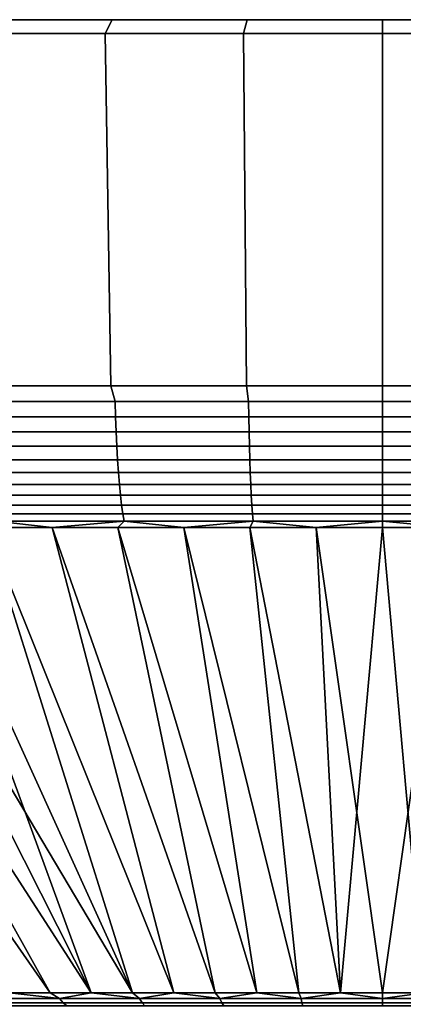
# Model space of a CAD drawing. Header units: metres. Extents: x -109 to 109, y -100 to 58.
# Tile 632 of 642: x 72.58 to 76.73, y 47.84 to 58.5. Entities that reach past the tile are written whole.
import ezdxf

# ---------------------------------------------------------------- set-up
doc = ezdxf.new("R2010")
doc.units = ezdxf.units.M
doc.layers.add('solid_21_062_100_XXX', color=7, linetype='CONTINUOUS')

msp = doc.modelspace()

# ---------------------------------------------------------------- linework, layer by layer
at = {"layer": 'solid_21_062_100_XXX'}
for points in [[(70.684448, 58.5, -31.110416), (72.127457, 58.5, 31.3458), (73.57975, 58.5, 31.514296), (72.127457, 58.5, -31.3458)], [(72.009926, 58.349998, 32.188339), (73.501244, 58.349998, 32.361359), (73.57975, 58.5, 31.514296), (72.127457, 58.5, 31.3458)], [(73.501244, 58.349998, -32.361359), (72.009926, 58.349998, -32.188339), (72.127457, 58.5, -31.3458), (73.57975, 58.5, -31.514296)], [(72.127457, 58.5, -31.3458), (73.57975, 58.5, 31.514296), (75.038383, 58.5, 31.615538), (73.57975, 58.5, -31.514296)], [(73.501244, 58.349998, 32.361359), (74.999069, 58.349998, 32.465324), (75.038383, 58.5, 31.615538), (73.57975, 58.5, 31.514296)], [(74.999069, 58.349998, -32.465324), (73.501244, 58.349998, -32.361359), (73.57975, 58.5, -31.514296), (75.038383, 58.5, -31.615538)], [(73.57975, 58.5, -31.514296), (75.038383, 58.5, 31.615538), (76.5, 58.5, 31.649307), (75.038383, 58.5, -31.615538)], [(76.5, 58.349998, -32.5), (74.999069, 58.349998, -32.465324), (75.038383, 58.5, -31.615538), (76.5, 58.5, -31.649307)], [(74.999069, 58.349998, 32.465324), (76.5, 58.349998, 32.5), (76.5, 58.5, 31.649307), (75.038383, 58.5, 31.615538)], [(75.038383, 58.5, -31.615538), (76.5, 58.5, 31.649307), (77.961617, 58.5, 31.615538), (76.5, 58.5, -31.649307)], [(79.42025, 58.5, 31.514296), (77.961617, 58.5, -31.615538), (76.5, 58.5, -31.649307), (77.961617, 58.5, 31.615538)], [(78.000931, 58.349998, -32.465324), (76.5, 58.349998, -32.5), (76.5, 58.5, -31.649307), (77.961617, 58.5, -31.615538)], [(76.5, 58.349998, 32.5), (78.000931, 58.349998, 32.465324), (77.961617, 58.5, 31.615538), (76.5, 58.5, 31.649307)], [(72.102806, 54.537159, 31.52248), (73.563316, 54.537159, 31.691923), (73.501244, 58.349998, 32.361359), (72.009926, 58.349998, 32.188339)], [(73.563316, 54.537159, -31.691921), (72.102806, 54.537159, -31.52248), (72.009926, 58.349998, -32.188339), (73.501244, 58.349998, -32.361359)], [(73.563316, 54.537159, 31.691923), (75.03009, 54.537159, 31.793732), (74.999069, 58.349998, 32.465324), (73.501244, 58.349998, 32.361359)], [(75.03009, 54.537159, -31.793732), (73.563316, 54.537159, -31.691921), (73.501244, 58.349998, -32.361359), (74.999069, 58.349998, -32.465324)], [(75.03009, 54.537159, 31.793732), (76.5, 54.537159, 31.827694), (76.5, 58.349998, 32.5), (74.999069, 58.349998, 32.465324)], [(76.5, 54.537159, -31.827694), (75.03009, 54.537159, -31.793732), (74.999069, 58.349998, -32.465324), (76.5, 58.349998, -32.5)], [(78.000931, 58.349998, 32.465324), (76.5, 58.349998, 32.5), (76.5, 54.537159, 31.827694), (77.96991, 54.537159, 31.793732)], [(77.96991, 54.537159, -31.793732), (76.5, 54.537159, -31.827694), (76.5, 58.349998, -32.5), (78.000931, 58.349998, -32.465324)], [(73.609146, 54.368504, 31.658669), (73.563316, 54.537159, 31.691923), (72.102806, 54.537159, 31.52248), (72.171211, 54.368504, 31.494284)], [(73.609146, 54.368504, -31.658669), (72.171211, 54.368504, -31.494284), (72.102806, 54.537159, -31.52248), (73.563316, 54.537159, -31.691921)], [(75.05307, 54.368504, 31.757435), (75.03009, 54.537159, 31.793732), (73.563316, 54.537159, 31.691923), (73.609146, 54.368504, 31.658669)], [(75.05307, 54.368504, -31.757435), (73.609146, 54.368504, -31.658669), (73.563316, 54.537159, -31.691921), (75.03009, 54.537159, -31.793732)], [(75.05307, 54.368504, 31.757435), (76.5, 54.366817, 31.789928), (76.5, 54.537159, 31.827694), (75.03009, 54.537159, 31.793732)], [(76.5, 54.368504, -31.79038), (75.05307, 54.368504, -31.757435), (75.03009, 54.537159, -31.793732), (76.5, 54.537159, -31.827694)], [(76.5, 54.366817, 31.789928), (77.94693, 54.368504, 31.757435), (77.96991, 54.537159, 31.793732), (76.5, 54.537159, 31.827694)], [(77.94693, 54.368504, -31.757435), (76.5, 54.368504, -31.79038), (76.5, 54.537159, -31.827694), (77.96991, 54.537159, -31.793732)], [(72.171211, 54.368504, -31.494284), (73.609146, 54.368504, -31.658669), (73.613907, 54.201889, -31.606504), (72.178345, 54.201889, -31.44239)], [(73.609146, 54.368504, 31.658669), (72.171211, 54.368504, 31.494284), (72.178345, 54.201889, 31.44239), (73.613907, 54.201889, 31.606504)], [(73.609146, 54.368504, -31.658669), (75.05307, 54.368504, -31.757435), (75.055458, 54.201889, -31.705109), (73.613907, 54.201889, -31.606504)], [(75.05307, 54.368504, 31.757435), (73.609146, 54.368504, 31.658669), (73.613907, 54.201889, 31.606504), (75.055458, 54.201889, 31.705109)], [(75.055458, 54.201889, 31.705109), (76.5, 54.201889, 31.737999), (76.5, 54.366817, 31.789928), (75.05307, 54.368504, 31.757435)], [(75.05307, 54.368504, -31.757435), (76.5, 54.368504, -31.79038), (76.5, 54.201889, -31.737999), (75.055458, 54.201889, -31.705109)], [(77.94693, 54.368504, 31.757435), (76.5, 54.366817, 31.789928), (76.5, 54.201889, 31.737999), (77.944542, 54.201889, 31.705109)], [(76.5, 54.368504, -31.79038), (77.94693, 54.368504, -31.757435), (77.944542, 54.201889, -31.705109), (76.5, 54.201889, -31.737999)], [(72.178345, 54.201889, -31.44239), (73.613907, 54.201889, -31.606504), (73.61998, 54.040485, -31.540064), (72.187431, 54.040485, -31.376295)], [(73.613907, 54.201889, 31.606504), (72.178345, 54.201889, 31.44239), (72.187431, 54.040485, 31.376295), (73.61998, 54.040485, 31.540064)], [(73.613907, 54.201889, -31.606504), (75.055458, 54.201889, -31.705109), (75.058495, 54.040485, -31.63846), (73.61998, 54.040485, -31.540064)], [(75.055458, 54.201889, 31.705109), (73.613907, 54.201889, 31.606504), (73.61998, 54.040485, 31.540064), (75.058495, 54.040485, 31.63846)], [(75.058495, 54.040485, 31.63846), (76.5, 54.040485, 31.671284), (76.5, 54.201889, 31.737999), (75.055458, 54.201889, 31.705109)], [(75.055458, 54.201889, -31.705109), (76.5, 54.201889, -31.737999), (76.5, 54.040485, -31.671284), (75.058495, 54.040485, -31.63846)], [(77.944542, 54.201889, 31.705109), (76.5, 54.201889, 31.737999), (76.5, 54.040485, 31.671284), (77.941505, 54.040485, 31.63846)], [(76.5, 54.201889, -31.737999), (77.944542, 54.201889, -31.705109), (77.941505, 54.040485, -31.63846), (76.5, 54.040485, -31.671284)], [(72.187431, 54.040485, -31.376295), (73.61998, 54.040485, -31.540064), (73.627304, 53.885513, -31.459854), (72.198395, 53.885513, -31.296501)], [(73.61998, 54.040485, 31.540064), (72.187431, 54.040485, 31.376295), (72.198395, 53.885513, 31.296501), (73.627304, 53.885513, 31.459854)], [(73.61998, 54.040485, -31.540064), (75.058495, 54.040485, -31.63846), (75.062157, 53.885513, -31.558001), (73.627304, 53.885513, -31.459854)], [(75.058495, 54.040485, 31.63846), (73.61998, 54.040485, 31.540064), (73.627304, 53.885513, 31.459854), (75.062157, 53.885513, 31.558001)], [(75.062157, 53.885513, 31.558001), (76.5, 53.885513, 31.590738), (76.5, 54.040485, 31.671284), (75.058495, 54.040485, 31.63846)], [(75.058495, 54.040485, -31.63846), (76.5, 54.040485, -31.671284), (76.5, 53.885513, -31.590738), (75.062157, 53.885513, -31.558001)], [(77.941505, 54.040485, 31.63846), (76.5, 54.040485, 31.671284), (76.5, 53.885513, 31.590738), (77.937843, 53.885513, 31.558001)], [(76.5, 54.040485, -31.671284), (77.941505, 54.040485, -31.63846), (77.937843, 53.885513, -31.558001), (76.5, 53.885513, -31.590738)], [(72.198395, 53.885513, -31.296501), (73.627304, 53.885513, -31.459854), (73.635826, 53.738159, -31.366486), (72.211159, 53.738159, -31.203617)], [(73.627304, 53.885513, 31.459854), (72.198395, 53.885513, 31.296501), (72.211159, 53.738159, 31.203617), (73.635826, 53.738159, 31.366486)], [(73.627304, 53.885513, -31.459854), (75.062157, 53.885513, -31.558001), (75.066429, 53.738159, -31.46434), (73.635826, 53.738159, -31.366486)], [(75.062157, 53.885513, 31.558001), (73.627304, 53.885513, 31.459854), (73.635826, 53.738159, 31.366486), (75.066429, 53.738159, 31.46434)], [(75.066429, 53.738159, 31.46434), (76.5, 53.738159, 31.496983), (76.5, 53.885513, 31.590738), (75.062157, 53.885513, 31.558001)], [(75.062157, 53.885513, -31.558001), (76.5, 53.885513, -31.590738), (76.5, 53.738159, -31.496983), (75.066429, 53.738159, -31.46434)], [(77.937843, 53.885513, 31.558001), (76.5, 53.885513, 31.590738), (76.5, 53.738159, 31.496983), (77.933571, 53.738159, 31.46434)], [(76.5, 53.885513, -31.590738), (77.937843, 53.885513, -31.558001), (77.933571, 53.738159, -31.46434), (76.5, 53.738159, -31.496983)], [(72.211159, 53.738159, -31.203617), (73.635826, 53.738159, -31.366486), (73.645485, 53.599548, -31.26067), (72.225632, 53.599548, -31.098352)], [(73.635826, 53.738159, 31.366486), (72.211159, 53.738159, 31.203617), (72.225632, 53.599548, 31.098352), (73.645485, 53.599548, 31.26067)], [(73.635826, 53.738159, -31.366486), (75.066429, 53.738159, -31.46434), (75.071266, 53.599548, -31.358196), (73.645485, 53.599548, -31.26067)], [(75.066429, 53.738159, 31.46434), (73.635826, 53.738159, 31.366486), (73.645485, 53.599548, 31.26067), (75.071266, 53.599548, 31.358196)], [(75.071266, 53.599548, 31.358196), (76.5, 53.599548, 31.390728), (76.5, 53.738159, 31.496983), (75.066429, 53.738159, 31.46434)], [(75.066429, 53.738159, -31.46434), (76.5, 53.738159, -31.496983), (76.5, 53.599548, -31.390728), (75.071266, 53.599548, -31.358196)], [(77.933571, 53.738159, 31.46434), (76.5, 53.738159, 31.496983), (76.5, 53.599548, 31.390728), (77.928734, 53.599548, 31.358196)], [(76.5, 53.738159, -31.496983), (77.933571, 53.738159, -31.46434), (77.928734, 53.599548, -31.358196), (76.5, 53.599548, -31.390728)], [(72.225632, 53.599548, -31.098352), (73.645485, 53.599548, -31.26067), (73.656212, 53.470734, -31.143217), (72.241692, 53.470734, -30.981508)], [(73.645485, 53.599548, 31.26067), (72.225632, 53.599548, 31.098352), (72.241692, 53.470734, 30.981508), (73.656212, 53.470734, 31.143217)], [(73.645485, 53.599548, -31.26067), (75.071266, 53.599548, -31.358196), (75.07663, 53.470734, -31.240376), (73.656212, 53.470734, -31.143217)], [(75.071266, 53.599548, 31.358196), (73.645485, 53.599548, 31.26067), (73.656212, 53.470734, 31.143217), (75.07663, 53.470734, 31.240376)], [(75.07663, 53.470734, 31.240376), (76.5, 53.470734, 31.272785), (76.5, 53.599548, 31.390728), (75.071266, 53.599548, 31.358196)], [(75.071266, 53.599548, -31.358196), (76.5, 53.599548, -31.390728), (76.5, 53.470734, -31.272785), (75.07663, 53.470734, -31.240376)], [(77.928734, 53.599548, 31.358196), (76.5, 53.599548, 31.390728), (76.5, 53.470734, 31.272785), (77.92337, 53.470734, 31.240376)], [(76.5, 53.599548, -31.390728), (77.928734, 53.599548, -31.358196), (77.92337, 53.470734, -31.240376), (76.5, 53.470734, -31.272785)], [(72.241692, 53.470734, -30.981508), (73.656212, 53.470734, -31.143217), (73.667923, 53.352703, -31.015018), (72.259216, 53.352703, -30.853977)], [(73.656212, 53.470734, 31.143217), (72.241692, 53.470734, 30.981508), (72.259216, 53.352703, 30.853977), (73.667923, 53.352703, 31.015018)], [(73.656212, 53.470734, -31.143217), (75.07663, 53.470734, -31.240376), (75.082489, 53.352703, -31.111778), (73.667923, 53.352703, -31.015018)], [(75.07663, 53.470734, 31.240376), (73.656212, 53.470734, 31.143217), (73.667923, 53.352703, 31.015018), (75.082489, 53.352703, 31.111778)], [(75.082489, 53.352703, 31.111778), (76.5, 53.352703, 31.144054), (76.5, 53.470734, 31.272785), (75.07663, 53.470734, 31.240376)], [(75.07663, 53.470734, -31.240376), (76.5, 53.470734, -31.272785), (76.5, 53.352703, -31.144054), (75.082489, 53.352703, -31.111778)], [(77.92337, 53.470734, 31.240376), (76.5, 53.470734, 31.272785), (76.5, 53.352703, 31.144054), (77.917511, 53.352703, 31.111778)], [(76.5, 53.470734, -31.272785), (77.92337, 53.470734, -31.240376), (77.917511, 53.352703, -31.111778), (76.5, 53.352703, -31.144054)], [(72.259216, 53.352703, -30.853977), (73.667923, 53.352703, -31.015018), (73.680519, 53.246349, -30.877056), (72.278084, 53.246349, -30.71673)], [(73.667923, 53.352703, 31.015018), (72.259216, 53.352703, 30.853977), (72.278084, 53.246349, 30.71673), (73.680519, 53.246349, 30.877056)], [(73.667923, 53.352703, -31.015018), (75.082489, 53.352703, -31.111778), (75.088799, 53.246349, -30.973385), (73.680519, 53.246349, -30.877056)], [(75.082489, 53.352703, 31.111778), (73.667923, 53.352703, 31.015018), (73.680519, 53.246349, 30.877056), (75.088799, 53.246349, 30.973385)], [(75.088799, 53.246349, 30.973385), (76.5, 53.246349, 31.005516), (76.5, 53.352703, 31.144054), (75.082489, 53.352703, 31.111778)], [(75.082489, 53.352703, -31.111778), (76.5, 53.352703, -31.144054), (76.5, 53.246349, -31.005516), (75.088799, 53.246349, -30.973385)], [(77.917511, 53.352703, 31.111778), (76.5, 53.352703, 31.144054), (76.5, 53.246349, 31.005516), (77.911201, 53.246349, 30.973385)], [(76.5, 53.352703, -31.144054), (77.917511, 53.352703, -31.111778), (77.911201, 53.246349, -30.973385), (76.5, 53.246349, -31.005516)], [(72.278084, 53.246349, -30.71673), (73.680519, 53.246349, -30.877056), (73.693909, 53.152493, -30.730379), (72.298141, 53.152493, -30.570814)], [(73.680519, 53.246349, 30.877056), (72.278084, 53.246349, 30.71673), (72.298141, 53.152493, 30.570814), (73.693909, 53.152493, 30.730379)], [(73.680519, 53.246349, -30.877056), (75.088799, 53.246349, -30.973385), (75.095497, 53.152493, -30.82625), (73.693909, 53.152493, -30.730379)], [(75.088799, 53.246349, 30.973385), (73.680519, 53.246349, 30.877056), (73.693909, 53.152493, 30.730379), (75.095497, 53.152493, 30.82625)], [(75.095497, 53.152493, 30.82625), (76.5, 53.152493, 30.858229), (76.5, 53.246349, 31.005516), (75.088799, 53.246349, 30.973385)], [(75.088799, 53.246349, -30.973385), (76.5, 53.246349, -31.005516), (76.5, 53.152493, -30.858229), (75.095497, 53.152493, -30.82625)], [(77.911201, 53.246349, 30.973385), (76.5, 53.246349, 31.005516), (76.5, 53.152493, 30.858229), (77.904503, 53.152493, 30.82625)], [(76.5, 53.246349, -31.005516), (77.911201, 53.246349, -30.973385), (77.904503, 53.152493, -30.82625), (76.5, 53.152493, -30.858229)], [(72.319229, 53.071838, -30.417341), (72.928009, 53.00507, -30.332521), (72.217918, 53.00507, -30.24045)], [(72.319229, 53.071838, 30.417341), (72.217941, 53.00507, 30.240452), (72.928032, 53.00507, 30.332523)], [(72.298141, 53.152493, -30.570814), (73.693909, 53.152493, -30.730379), (73.708, 53.071838, -30.576105), (72.319229, 53.071838, -30.417341)], [(73.693909, 53.152493, 30.730379), (72.298141, 53.152493, 30.570814), (72.319229, 53.071838, 30.417341), (73.708, 53.071838, 30.576105)], [(72.319229, 53.071838, -30.417341), (73.708, 53.071838, -30.576105), (72.928009, 53.00507, -30.332521)], [(73.708, 53.071838, 30.576105), (72.319229, 53.071838, 30.417341), (72.928032, 53.00507, 30.332523), (73.640076, 53.00507, 30.407923)], [(73.708, 53.071838, -30.576105), (73.640053, 53.00507, -30.407921), (72.928009, 53.00507, -30.332521)], [(73.708, 53.071838, -30.576105), (74.353676, 53.00507, -30.466608), (73.640053, 53.00507, -30.407921)], [(73.708, 53.071838, 30.576105), (73.640076, 53.00507, 30.407923), (74.353691, 53.00507, 30.46661)], [(73.693909, 53.152493, -30.730379), (75.095497, 53.152493, -30.82625), (75.102554, 53.071838, -30.671495), (73.708, 53.071838, -30.576105)], [(75.095497, 53.152493, 30.82625), (73.693909, 53.152493, 30.730379), (73.708, 53.071838, 30.576105), (75.102554, 53.071838, 30.671495)], [(73.708, 53.071838, -30.576105), (75.102554, 53.071838, -30.671495), (74.353676, 53.00507, -30.466608)], [(75.102554, 53.071838, 30.671495), (73.708, 53.071838, 30.576105), (74.353691, 53.00507, 30.46661), (75.068481, 53.00507, 30.508551)], [(75.102554, 53.071838, -30.671495), (75.068466, 53.00507, -30.508551), (74.353676, 53.00507, -30.466608)], [(75.102554, 53.071838, -30.671495), (75.784035, 53.00507, -30.533726), (75.068466, 53.00507, -30.508551)], [(75.102554, 53.071838, 30.671495), (75.068481, 53.00507, 30.508551), (75.784042, 53.00507, 30.533726)], [(75.102554, 53.071838, 30.671495), (76.5, 53.071838, 30.703314), (76.5, 53.152493, 30.858229), (75.095497, 53.152493, 30.82625)], [(75.095497, 53.152493, -30.82625), (76.5, 53.152493, -30.858229), (76.5, 53.071838, -30.703314), (75.102554, 53.071838, -30.671495)], [(75.102554, 53.071838, -30.671495), (76.5, 53.071838, -30.703314), (75.784035, 53.00507, -30.533726)], [(76.5, 53.071838, 30.703314), (75.102554, 53.071838, 30.671495), (75.784042, 53.00507, 30.533726), (76.5, 53.00507, 30.542118)], [(76.5, 53.071838, -30.703314), (76.5, 53.00507, -30.542118), (75.784035, 53.00507, -30.533726)], [(77.904503, 53.152493, 30.82625), (76.5, 53.152493, 30.858229), (76.5, 53.071838, 30.703314), (77.897446, 53.071838, 30.671495)], [(76.5, 53.152493, -30.858229), (77.904503, 53.152493, -30.82625), (77.897446, 53.071838, -30.671495), (76.5, 53.071838, -30.703314)], [(76.5, 53.071838, -30.703314), (77.897446, 53.071838, -30.671495), (77.215958, 53.00507, -30.533726), (76.5, 53.00507, -30.542118)], [(76.5, 53.071838, 30.703314), (76.5, 53.00507, 30.542118), (77.215965, 53.00507, 30.533726)], [(77.897446, 53.071838, 30.671495), (76.5, 53.071838, 30.703314), (77.215965, 53.00507, 30.533726)], [(68.710533, 53.00507, 29.532103), (72.468407, 47.968861, 16.211466), (72.90889, 47.968861, 16.314695), (69.404984, 53.00507, 29.706594)], [(70.103317, 53.00507, -29.864752), (72.908875, 47.968861, -16.314692), (72.468399, 47.968861, -16.211462), (69.404968, 53.00507, -29.706589)], [(69.404984, 53.00507, 29.706594), (72.90889, 47.968861, 16.314695), (73.352005, 47.968861, 16.405958), (70.10334, 53.00507, 29.864758)], [(70.805183, 53.00507, -30.0065), (73.35199, 47.968861, -16.405956), (72.908875, 47.968861, -16.314692), (70.103317, 53.00507, -29.864752)], [(70.10334, 53.00507, 29.864758), (73.352005, 47.968861, 16.405958), (73.797432, 47.968861, 16.485189), (70.805206, 53.00507, 30.006504)], [(70.805183, 53.00507, -30.0065), (71.510185, 53.00507, -30.131756), (73.35199, 47.968861, -16.405956)], [(71.510208, 53.00507, 30.13176), (70.805206, 53.00507, 30.006504), (73.797432, 47.968861, 16.485189)], [(72.217918, 53.00507, -30.24045), (73.797409, 47.968861, -16.485186), (73.35199, 47.968861, -16.405956), (71.510185, 53.00507, -30.131756)], [(71.510208, 53.00507, 30.13176), (73.797432, 47.968861, 16.485189), (74.244835, 47.968861, 16.552328), (72.217941, 53.00507, 30.240452)], [(72.928009, 53.00507, -30.332521), (74.244812, 47.968861, -16.552326), (73.797409, 47.968861, -16.485186), (72.217918, 53.00507, -30.24045)], [(72.217941, 53.00507, 30.240452), (74.244835, 47.968861, 16.552328), (74.693886, 47.968861, 16.607327), (72.928032, 53.00507, 30.332523)], [(73.640053, 53.00507, -30.407921), (74.693871, 47.968861, -16.607325), (74.244812, 47.968861, -16.552326), (72.928009, 53.00507, -30.332521)], [(72.928032, 53.00507, 30.332523), (74.693886, 47.968861, 16.607327), (75.144257, 47.968861, 16.650145), (73.640076, 53.00507, 30.407923)], [(74.353676, 53.00507, -30.466608), (75.144249, 47.968861, -16.650143), (74.693871, 47.968861, -16.607325), (73.640053, 53.00507, -30.407921)], [(73.640076, 53.00507, 30.407923), (75.144257, 47.968861, 16.650145), (75.595627, 47.968861, 16.68075), (74.353691, 53.00507, 30.46661)], [(75.068466, 53.00507, -30.508551), (75.595612, 47.968861, -16.68075), (75.144249, 47.968861, -16.650143), (74.353676, 53.00507, -30.466608)], [(74.353691, 53.00507, 30.46661), (75.595627, 47.968861, 16.68075), (76.047646, 47.968861, 16.699123), (75.068481, 53.00507, 30.508551)], [(75.784035, 53.00507, -30.533726), (76.047646, 47.968861, -16.699123), (75.595612, 47.968861, -16.68075), (75.068466, 53.00507, -30.508551)], [(75.068481, 53.00507, 30.508551), (76.047646, 47.968861, 16.699123), (76.5, 47.968861, 16.705248), (75.784042, 53.00507, 30.533726)], [(75.784035, 53.00507, -30.533726), (76.5, 53.00507, -30.542118), (76.047646, 47.968861, -16.699123)], [(76.952354, 47.968861, 16.699123), (76.5, 53.00507, 30.542118), (75.784042, 53.00507, 30.533726), (76.5, 47.968861, 16.705248)], [(77.215958, 53.00507, -30.533726), (76.5, 47.968861, -16.705248), (76.047646, 47.968861, -16.699123), (76.5, 53.00507, -30.542118)], [(77.931519, 53.00507, -30.508551), (76.952354, 47.968861, -16.699123), (76.5, 47.968861, -16.705248), (77.215958, 53.00507, -30.533726)], [(77.215965, 53.00507, 30.533726), (76.5, 53.00507, 30.542118), (76.952354, 47.968861, 16.699123)], [(73.007973, 47.90863, 16.146646), (72.468407, 47.968861, 16.211466), (72.153564, 47.90863, 15.937908)], [(73.007973, 47.90863, -16.146646), (72.153564, 47.90863, -15.937908), (72.468399, 47.968861, -16.211462), (72.908875, 47.968861, -16.314692)], [(73.007973, 47.90863, 16.146646), (72.90889, 47.968861, 16.314695), (72.468407, 47.968861, 16.211466)], [(73.007973, 47.90863, -16.146646), (72.908875, 47.968861, -16.314692), (73.35199, 47.968861, -16.405956)], [(73.007973, 47.90863, 16.146646), (73.352005, 47.968861, 16.405958), (72.90889, 47.968861, 16.314695)], [(73.872284, 47.90863, 16.309614), (73.352005, 47.968861, 16.405958), (73.007973, 47.90863, 16.146646)], [(73.872284, 47.90863, -16.309614), (73.007973, 47.90863, -16.146646), (73.35199, 47.968861, -16.405956), (73.797409, 47.968861, -16.485186)], [(73.872284, 47.90863, 16.309614), (73.797432, 47.968861, 16.485189), (73.352005, 47.968861, 16.405958)], [(73.872284, 47.90863, -16.309614), (73.797409, 47.968861, -16.485186), (74.244812, 47.968861, -16.552326)], [(73.872284, 47.90863, 16.309614), (74.244835, 47.968861, 16.552328), (73.797432, 47.968861, 16.485189)], [(74.744041, 47.90863, 16.426352), (74.244835, 47.968861, 16.552328), (73.872284, 47.90863, 16.309614)], [(74.744041, 47.90863, -16.426352), (73.872284, 47.90863, -16.309614), (74.244812, 47.968861, -16.552326), (74.693871, 47.968861, -16.607325)], [(74.744041, 47.90863, 16.426352), (74.693886, 47.968861, 16.607327), (74.244835, 47.968861, 16.552328)], [(74.744041, 47.90863, -16.426352), (74.693871, 47.968861, -16.607325), (75.144249, 47.968861, -16.650143)], [(74.744041, 47.90863, 16.426352), (75.144257, 47.968861, 16.650145), (74.693886, 47.968861, 16.607327)], [(75.620773, 47.90863, 16.496527), (75.144257, 47.968861, 16.650145), (74.744041, 47.90863, 16.426352)], [(75.620773, 47.90863, -16.496527), (74.744041, 47.90863, -16.426352), (75.144249, 47.968861, -16.650143), (75.595612, 47.968861, -16.68075)], [(75.620773, 47.90863, 16.496527), (75.595627, 47.968861, 16.68075), (75.144257, 47.968861, 16.650145)], [(75.620773, 47.90863, -16.496527), (75.595612, 47.968861, -16.68075), (76.047646, 47.968861, -16.699123)], [(75.620773, 47.90863, 16.496527), (76.047646, 47.968861, 16.699123), (75.595627, 47.968861, 16.68075)], [(75.620773, 47.90863, 16.496527), (76.5, 47.90863, 16.519941), (76.047646, 47.968861, 16.699123)], [(76.5, 47.90863, -16.519941), (75.620773, 47.90863, -16.496527), (76.047646, 47.968861, -16.699123), (76.5, 47.968861, -16.705248)], [(76.5, 47.90863, 16.519941), (76.5, 47.968861, 16.705248), (76.047646, 47.968861, 16.699123)], [(76.5, 47.90863, 16.519941), (77.379227, 47.90863, 16.496527), (76.952354, 47.968861, 16.699123), (76.5, 47.968861, 16.705248)], [(76.5, 47.90863, -16.519941), (76.5, 47.968861, -16.705248), (76.952354, 47.968861, -16.699123)], [(76.5, 47.90863, -16.519941), (76.952354, 47.968861, -16.699123), (77.379227, 47.90863, -16.496527)], [(72.153564, 47.90863, -15.937908), (73.007973, 47.90863, -16.146646), (73.048096, 47.861267, -15.961122), (72.203499, 47.861267, -15.754783)], [(73.007973, 47.90863, 16.146646), (72.153564, 47.90863, 15.937908), (72.203499, 47.861267, 15.754783), (73.048096, 47.861267, 15.961122)], [(72.203499, 47.861267, -15.754783), (73.048096, 47.861267, -15.961122), (73.088821, 47.827278, -15.772819), (72.254189, 47.827278, -15.568913)], [(73.048096, 47.861267, 15.961122), (72.203499, 47.861267, 15.754783), (72.254189, 47.827278, 15.568913), (73.088821, 47.827278, 15.772819)], [(73.007973, 47.90863, -16.146646), (73.872284, 47.90863, -16.309614), (73.902473, 47.861267, -16.122217), (73.048096, 47.861267, -15.961122)], [(73.872284, 47.90863, 16.309614), (73.007973, 47.90863, 16.146646), (73.048096, 47.861267, 15.961122), (73.902473, 47.861267, 16.122217)], [(73.048096, 47.861267, -15.961122), (73.902473, 47.861267, -16.122217), (73.933121, 47.827278, -15.932014), (73.088821, 47.827278, -15.772819)], [(73.902473, 47.861267, 16.122217), (73.048096, 47.861267, 15.961122), (73.088821, 47.827278, 15.772819), (73.933121, 47.827278, 15.932014)], [(73.872284, 47.90863, -16.309614), (74.744041, 47.90863, -16.426352), (74.764214, 47.861267, -16.237614), (73.902473, 47.861267, -16.122217)], [(74.744041, 47.90863, 16.426352), (73.872284, 47.90863, 16.309614), (73.902473, 47.861267, 16.122217), (74.764214, 47.861267, 16.237614)], [(73.902473, 47.861267, -16.122217), (74.764214, 47.861267, -16.237614), (74.784691, 47.827278, -16.046049), (73.933121, 47.827278, -15.932014)], [(74.764214, 47.861267, 16.237614), (73.902473, 47.861267, 16.122217), (73.933121, 47.827278, 15.932014), (74.784691, 47.827278, 16.046049)], [(74.744041, 47.90863, -16.426352), (75.620773, 47.90863, -16.496527), (75.630875, 47.861267, -16.306982), (74.764214, 47.861267, -16.237614)], [(75.620773, 47.90863, 16.496527), (74.744041, 47.90863, 16.426352), (74.764214, 47.861267, 16.237614), (75.630875, 47.861267, 16.306982)], [(74.764214, 47.861267, -16.237614), (75.630875, 47.861267, -16.306982), (75.641129, 47.827278, -16.114599), (74.784691, 47.827278, -16.046049)], [(75.630875, 47.861267, 16.306982), (74.764214, 47.861267, 16.237614), (74.784691, 47.827278, 16.046049), (75.641129, 47.827278, 16.114599)], [(75.630875, 47.861267, 16.306982), (76.5, 47.861267, 16.330128), (76.5, 47.90863, 16.519941), (75.620773, 47.90863, 16.496527)], [(75.620773, 47.90863, -16.496527), (76.5, 47.90863, -16.519941), (76.5, 47.861267, -16.330128), (75.630875, 47.861267, -16.306982)], [(75.641129, 47.827278, 16.114599), (76.5, 47.827278, 16.13747), (76.5, 47.861267, 16.330128), (75.630875, 47.861267, 16.306982)], [(75.630875, 47.861267, -16.306982), (76.5, 47.861267, -16.330128), (76.5, 47.827278, -16.13747), (75.641129, 47.827278, -16.114599)], [(77.379227, 47.90863, 16.496527), (76.5, 47.90863, 16.519941), (76.5, 47.861267, 16.330128), (77.369125, 47.861267, 16.306982)], [(76.5, 47.90863, -16.519941), (77.379227, 47.90863, -16.496527), (77.369125, 47.861267, -16.306982), (76.5, 47.861267, -16.330128)], [(77.369125, 47.861267, 16.306982), (76.5, 47.861267, 16.330128), (76.5, 47.827278, 16.13747), (77.358871, 47.827278, 16.114599)], [(76.5, 47.861267, -16.330128), (77.369125, 47.861267, -16.306982), (77.358871, 47.827278, -16.114599), (76.5, 47.827278, -16.13747)]]:
    msp.add_3dface(points, dxfattribs=at)

doc.saveas('drawing.dxf')
